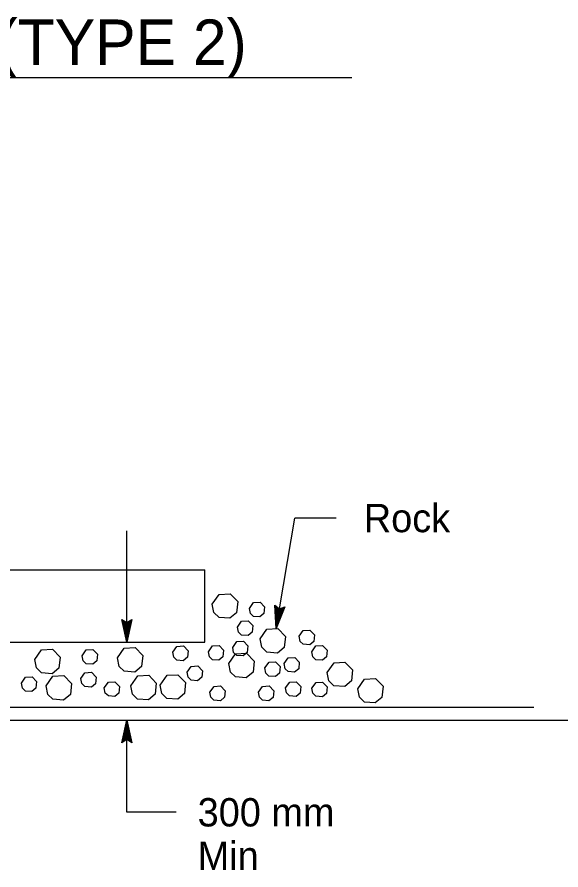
# Model space of a CAD drawing. Extents: x 6707406 to 6714471, y 1868570 to 1872341.
# Drawn here: x 6709899.6 to 6710037.9, y 1869806.1 to 1870022.7 of the extents above; entities that cross this region are included whole.
import ezdxf

# ---------------------------------------------------------------- set-up
doc = ezdxf.new("R2010")
doc.units = 0
for name, color, linetype in [('56 Stg 3 Anno', 7, 'Continuous'), ('57 Undefined', 7, 'Continuous'), ('60 Nongeo Data', 7, 'Continuous')]:
    doc.layers.add(name, color=color, linetype=linetype)

msp = doc.modelspace()

# ---------------------------------------------------------------- linework, layer by layer
at = {"layer": '56 Stg 3 Anno'}
for p, q in [((6709965.46, 1869867.42), (6709970.22, 1869895.44)), ((6709980.76, 1869895.44), (6709970.22, 1869895.44)), ((6709927.54, 1869863.92), (6709927.54, 1869892.18)), ((6709965.46, 1869867.42), (6709965.16, 1869873.31)), ((6709965.16, 1869873.31), (6709965.16, 1869873.31)), ((6709965.16, 1869873.31), (6709966.29, 1869872.34)), ((6709967.69, 1869872.88), (6709965.46, 1869867.42)), ((6709965.68, 1869868.73), (6709965.47, 1869873.03)), ((6709967.32, 1869872.73), (6709965.68, 1869868.72)), ((6709965.9, 1869870.03), (6709965.77, 1869872.81)), ((6709966.94, 1869872.57), (6709965.9, 1869870.03)), ((6709966.13, 1869871.34), (6709966.07, 1869872.53)), ((6709966.58, 1869872.46), (6709966.13, 1869871.34)), ((6709966.29, 1869872.34), (6709967.69, 1869872.88)), ((6709967.69, 1869872.88), (6709967.69, 1869872.88)), ((6709927.54, 1869863.92), (6709926.26, 1869869.69)), ((6709926.26, 1869869.69), (6709926.26, 1869869.69)), ((6709926.26, 1869869.69), (6709927.54, 1869868.92)), ((6709927.54, 1869865.26), (6709926.61, 1869869.46)), ((6709927.54, 1869866.58), (6709926.94, 1869869.29)), ((6709927.54, 1869867.9), (6709927.29, 1869869.06)), ((6709927.54, 1869868.92), (6709928.83, 1869869.69)), ((6709928.83, 1869869.69), (6709927.54, 1869863.92)), ((6709928.49, 1869869.48), (6709927.54, 1869865.25)), ((6709928.14, 1869869.25), (6709927.54, 1869866.58)), ((6709927.81, 1869869.08), (6709927.54, 1869867.9)), ((6709928.83, 1869869.69), (6709928.83, 1869869.69)), ((6709965.46, 1869867.42), (6709965.46, 1869867.42)), ((6709927.54, 1869863.92), (6709927.54, 1869863.92)), ((6709926.25, 1869838.38), (6709927.54, 1869844.14)), ((6709927.54, 1869820.7), (6709927.54, 1869844.14)), ((6709927.54, 1869844.14), (6709927.54, 1869844.14)), ((6709927.54, 1869844.14), (6709928.82, 1869838.38)), ((6709926.6, 1869838.59), (6709927.54, 1869842.82)), ((6709927.54, 1869842.8), (6709928.47, 1869838.61)), ((6709926.94, 1869838.81), (6709927.54, 1869841.49)), ((6709927.27, 1869838.98), (6709927.54, 1869840.16)), ((6709927.54, 1869841.49), (6709928.14, 1869838.78)), ((6709927.54, 1869840.16), (6709927.8, 1869839)), ((6709927.54, 1869839.15), (6709926.25, 1869838.38)), ((6709926.25, 1869838.38), (6709926.25, 1869838.38)), ((6709928.82, 1869838.38), (6709927.54, 1869839.15)), ((6709928.82, 1869838.38), (6709928.82, 1869838.38)), ((6709940.07, 1869820.7), (6709927.54, 1869820.7))]:
    msp.add_line(p, q, dxfattribs=at)
at = {"layer": '57 Undefined'}
msp.add_line((6709564.84, 1870007.33), (6709984.75, 1870007.33), dxfattribs=at)
at = {"layer": '60 Nongeo Data'}
for p, q in [((6709602.72, 1869882.28), (6709947.32, 1869882.28)), ((6709947.32, 1869863.92), (6709947.32, 1869882.28)), ((6709756.24, 1869863.92), (6709947.32, 1869863.92)), ((6709755.52, 1869847.39), (6710030.98, 1869847.39)), ((6709754.44, 1869844.14), (6710047.92, 1869844.14))]:
    msp.add_line(p, q, dxfattribs=at)
for points in [[(6709949.25, 1869873.57), (6709950.99, 1869876.05), (6709953.77, 1869876.21), (6709955.7, 1869874.2), (6709955.42, 1869871.4), (6709953.7, 1869869.97), (6709950.96, 1869870.17), (6709949.67, 1869871.42), (6709949.25, 1869873.57)], [(6709958.68, 1869872.47), (6709959.72, 1869873.96), (6709961.39, 1869874.05), (6709962.55, 1869872.85), (6709962.38, 1869871.17), (6709961.35, 1869870.31), (6709959.7, 1869870.43), (6709958.93, 1869871.18), (6709958.68, 1869872.47)], [(6709955.66, 1869867.75), (6709956.7, 1869869.23), (6709958.37, 1869869.33), (6709959.52, 1869868.13), (6709959.36, 1869866.45), (6709958.33, 1869865.59), (6709956.68, 1869865.71), (6709955.91, 1869866.46), (6709955.66, 1869867.75)], [(6709961.39, 1869864.75), (6709963.13, 1869867.23), (6709965.9, 1869867.39), (6709967.83, 1869865.38), (6709967.55, 1869862.58), (6709965.84, 1869861.15), (6709963.1, 1869861.35), (6709961.81, 1869862.6), (6709961.39, 1869864.75)], [(6709971.33, 1869865.41), (6709972.37, 1869866.9), (6709974.04, 1869866.99), (6709975.2, 1869865.79), (6709975.03, 1869864.11), (6709974, 1869863.25), (6709972.35, 1869863.37), (6709971.58, 1869864.12), (6709971.33, 1869865.41)], [(6709954.43, 1869862.56), (6709955.47, 1869864.05), (6709957.14, 1869864.14), (6709958.3, 1869862.94), (6709958.13, 1869861.26), (6709957.1, 1869860.4), (6709955.46, 1869860.52), (6709954.68, 1869861.27), (6709954.43, 1869862.56)], [(6709904.11, 1869859.5), (6709905.85, 1869861.97), (6709908.63, 1869862.13), (6709910.56, 1869860.13), (6709910.28, 1869857.32), (6709908.56, 1869855.89), (6709905.82, 1869856.09), (6709904.53, 1869857.35), (6709904.11, 1869859.5)], [(6709916.19, 1869860.47), (6709917.23, 1869861.96), (6709918.9, 1869862.05), (6709920.05, 1869860.85), (6709919.89, 1869859.17), (6709918.86, 1869858.31), (6709917.21, 1869858.43), (6709916.44, 1869859.18), (6709916.19, 1869860.47)], [(6709925.13, 1869859.91), (6709926.87, 1869862.38), (6709929.65, 1869862.54), (6709931.58, 1869860.54), (6709931.3, 1869857.74), (6709929.58, 1869856.31), (6709926.84, 1869856.51), (6709925.55, 1869857.76), (6709925.13, 1869859.91)], [(6709939.22, 1869861.36), (6709940.27, 1869862.85), (6709941.93, 1869862.94), (6709943.09, 1869861.74), (6709942.92, 1869860.06), (6709941.89, 1869859.2), (6709940.25, 1869859.32), (6709939.47, 1869860.07), (6709939.22, 1869861.36)], [(6709948.26, 1869861.49), (6709949.3, 1869862.98), (6709950.97, 1869863.07), (6709952.13, 1869861.87), (6709951.96, 1869860.19), (6709950.93, 1869859.33), (6709949.29, 1869859.45), (6709948.51, 1869860.2), (6709948.26, 1869861.49)], [(6709953.43, 1869858.47), (6709955.17, 1869860.95), (6709957.95, 1869861.1), (6709959.88, 1869859.1), (6709959.6, 1869856.3), (6709957.88, 1869854.87), (6709955.14, 1869855.07), (6709953.85, 1869856.32), (6709953.43, 1869858.47)], [(6709974.55, 1869861.48), (6709975.6, 1869862.97), (6709977.26, 1869863.06), (6709978.42, 1869861.86), (6709978.25, 1869860.18), (6709977.22, 1869859.32), (6709975.58, 1869859.44), (6709974.8, 1869860.19), (6709974.55, 1869861.48)], [(6709962.62, 1869857.35), (6709963.67, 1869858.83), (6709965.33, 1869858.93), (6709966.49, 1869857.73), (6709966.32, 1869856.04), (6709965.29, 1869855.19), (6709963.65, 1869855.31), (6709962.87, 1869856.06), (6709962.62, 1869857.35)], [(6709967.51, 1869858.46), (6709968.55, 1869859.94), (6709970.22, 1869860.04), (6709971.37, 1869858.84), (6709971.21, 1869857.16), (6709970.18, 1869856.3), (6709968.53, 1869856.42), (6709967.76, 1869857.17), (6709967.51, 1869858.46)], [(6709942.85, 1869856.28), (6709943.89, 1869857.77), (6709945.56, 1869857.86), (6709946.72, 1869856.66), (6709946.55, 1869854.98), (6709945.52, 1869854.12), (6709943.87, 1869854.24), (6709943.1, 1869854.99), (6709942.85, 1869856.28)], [(6709978.45, 1869856.23), (6709980.19, 1869858.7), (6709982.97, 1869858.86), (6709984.9, 1869856.86), (6709984.62, 1869854.05), (6709982.9, 1869852.63), (6709980.16, 1869852.83), (6709978.87, 1869854.08), (6709978.45, 1869856.23)], [(6709900.73, 1869853.51), (6709901.77, 1869855), (6709903.44, 1869855.09), (6709904.6, 1869853.89), (6709904.43, 1869852.21), (6709903.4, 1869851.35), (6709901.76, 1869851.47), (6709900.98, 1869852.22), (6709900.73, 1869853.51)], [(6709907.01, 1869852.8), (6709908.75, 1869855.28), (6709911.52, 1869855.44), (6709913.45, 1869853.43), (6709913.18, 1869850.63), (6709911.46, 1869849.2), (6709908.72, 1869849.4), (6709907.43, 1869850.65), (6709907.01, 1869852.8)], [(6709915.85, 1869854.67), (6709916.89, 1869856.15), (6709918.56, 1869856.25), (6709919.71, 1869855.05), (6709919.55, 1869853.36), (6709918.52, 1869852.51), (6709916.87, 1869852.62), (6709916.1, 1869853.38), (6709915.85, 1869854.67)], [(6709928.56, 1869852.86), (6709930.3, 1869855.34), (6709933.08, 1869855.49), (6709935.01, 1869853.49), (6709934.73, 1869850.69), (6709933.01, 1869849.26), (6709930.27, 1869849.46), (6709928.98, 1869850.71), (6709928.56, 1869852.86)], [(6709936, 1869853.02), (6709937.74, 1869855.49), (6709940.52, 1869855.65), (6709942.45, 1869853.65), (6709942.17, 1869850.85), (6709940.45, 1869849.42), (6709937.71, 1869849.62), (6709936.42, 1869850.87), (6709936, 1869853.02)], [(6709986.21, 1869852.06), (6709987.95, 1869854.54), (6709990.72, 1869854.7), (6709992.65, 1869852.7), (6709992.37, 1869849.89), (6709990.66, 1869848.46), (6709987.92, 1869848.66), (6709986.63, 1869849.91), (6709986.21, 1869852.06)], [(6709921.8, 1869852.28), (6709922.85, 1869853.77), (6709924.51, 1869853.86), (6709925.67, 1869852.66), (6709925.5, 1869850.98), (6709924.47, 1869850.12), (6709922.83, 1869850.24), (6709922.05, 1869850.99), (6709921.8, 1869852.28)], [(6709948.65, 1869851.2), (6709949.69, 1869852.69), (6709951.36, 1869852.78), (6709952.52, 1869851.58), (6709952.35, 1869849.9), (6709951.32, 1869849.04), (6709949.68, 1869849.16), (6709948.9, 1869849.91), (6709948.65, 1869851.2)], [(6709960.99, 1869851.2), (6709962.03, 1869852.68), (6709963.7, 1869852.78), (6709964.86, 1869851.58), (6709964.69, 1869849.89), (6709963.66, 1869849.04), (6709962.01, 1869849.16), (6709961.24, 1869849.91), (6709960.99, 1869851.2)], [(6709967.89, 1869852.29), (6709968.93, 1869853.78), (6709970.6, 1869853.87), (6709971.76, 1869852.67), (6709971.59, 1869850.99), (6709970.56, 1869850.13), (6709968.91, 1869850.25), (6709968.14, 1869851), (6709967.89, 1869852.29)], [(6709974.57, 1869852.21), (6709975.62, 1869853.7), (6709977.28, 1869853.79), (6709978.44, 1869852.59), (6709978.27, 1869850.91), (6709977.24, 1869850.05), (6709975.6, 1869850.17), (6709974.83, 1869850.92), (6709974.57, 1869852.21)]]:
    msp.add_lwpolyline(points, dxfattribs=at)

# ---------------------------------------------------------------- texts
at = {"layer": '57 Undefined'}
for s, height, p in [('TEMPORARY CONSTRUCTION ENTRANCE (TYPE 2)', 11.5203, (6709575.42, 1870010.55)), ('Rock', 7.2, (6709987.76, 1869891.84)), ('300 mm', 7.2, (6709945.53, 1869817.1)), ('Min', 7.2, (6709945.53, 1869806.06))]:
    msp.add_text(s, height=height, dxfattribs=at).set_placement(p)

doc.saveas('drawing.dxf')
